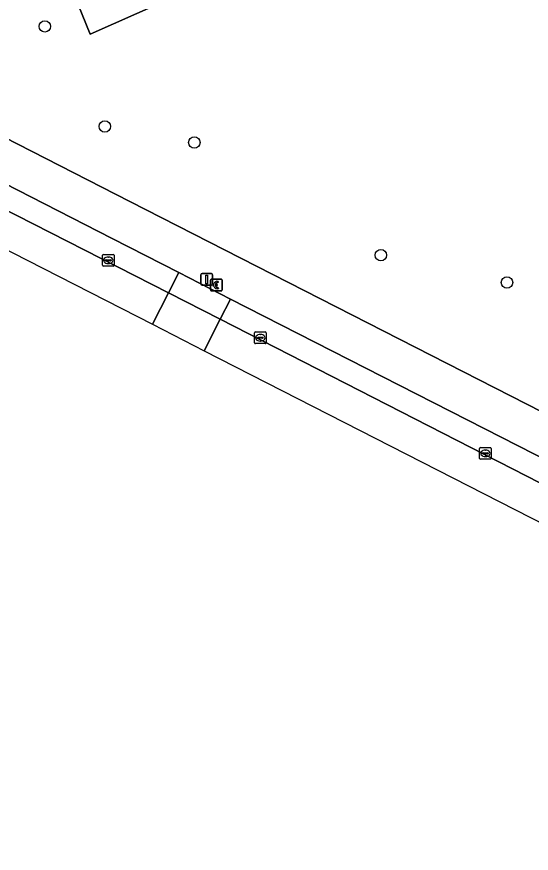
# Model space of a CAD drawing. Extents: x 159960 to 160866, y 382700 to 383354.
# Drawn here: x 160264.8 to 160308.8, y 382895.3 to 382966.8 of the extents above; entities that cross this region are included whole.
import ezdxf

# ---------------------------------------------------------------- set-up
doc = ezdxf.new("R2010")
doc.units = 0
for name, color, linetype in [('IMGEO_Betaalautomaat', 7, 'Continuous'), ('IMGEO_Boom', 7, 'Continuous'), ('IMGEO_Groenvoorziening', 7, 'Continuous'), ('IMGEO_Kolk', 7, 'Continuous'), ('IMGEO_Lichtmast', 7, 'Continuous'), ('IMGEO_Parkeervlak_open', 7, 'Continuous'), ('IMGEO_Rijbaan_lokaal_open', 7, 'Continuous'), ('IMGEO_Voetpad_open', 7, 'Continuous')]:
    doc.layers.add(name, color=color, linetype=linetype)

msp = doc.modelspace()

# ---------------------------------------------------------------- linework, layer by layer
at = {"layer": 'IMGEO_Betaalautomaat'}
for p, q in [((160281.399, 382943.441), (160281.399, 382944.282)), ((160281.399, 382944.282), (160281.399, 382943.441)), ((160281.474, 382944.365), (160282.315, 382944.365)), ((160282.315, 382944.365), (160281.474, 382944.365)), ((160282.061, 382944.17), (160282.044, 382944.07)), ((160282.398, 382944.291), (160282.398, 382943.45)), ((160282.398, 382943.45), (160282.398, 382944.291)), ((160282.324, 382943.366), (160281.483, 382943.366)), ((160281.483, 382943.366), (160282.324, 382943.366)), ((160281.682, 382943.829), (160281.682, 382943.897)), ((160281.803, 382943.897), (160281.803, 382943.829)), ((160282.048, 382943.664), (160282.07, 382943.577))]:
    msp.add_line(p, q, dxfattribs=at)
for points in [[(160281.682, 382943.897), (160281.613, 382943.897), (160281.613, 382943.966), (160281.692, 382943.966)], [(160281.687, 382943.76), (160281.613, 382943.76), (160281.613, 382943.829), (160281.682, 382943.829)], [(160281.814, 382943.966), (160281.961, 382943.966), (160281.961, 382943.897), (160281.803, 382943.897)], [(160281.803, 382943.829), (160281.961, 382943.829), (160281.961, 382943.76), (160281.817, 382943.76)]]:
    msp.add_lwpolyline(points, dxfattribs=at)
for centre, radius, start, end in [((160281.477, 382944.288), 0.0779, 92.4484, 184.28452), ((160281.477, 382944.288), 0.0779, 92.4484, 184.28452), ((160281.975, 382943.89), 0.293, 73.01398, 165.01395), ((160281.981, 382943.903), 0.179, 69.32359, 159.56827), ((160282.321, 382944.288), 0.0779, 2.4484, 94.28452), ((160282.321, 382944.288), 0.0779, 2.4484, 94.28452), ((160281.477, 382943.444), 0.0779, 182.4484, 274.28452), ((160281.477, 382943.444), 0.0779, 182.4484, 274.28452), ((160281.948, 382943.815), 0.267, 191.80956, 297.03891), ((160281.981, 382943.83), 0.179, 202.76249, 291.86925), ((160282.321, 382943.444), 0.0779, 272.4484, 4.28452), ((160282.321, 382943.444), 0.0779, 272.4484, 4.28452)]:
    msp.add_arc(centre, radius, start, end, dxfattribs=at)
at = {"layer": 'IMGEO_Boom'}
for centre in [(160267.214, 382965.987), (160272.356, 382957.433), (160280.009, 382956.061), (160295.978, 382946.415), (160306.767, 382944.086)]:
    msp.add_circle(centre, 0.489, dxfattribs=at)
at = {"layer": 'IMGEO_Groenvoorziening'}
for points in [[(160317.027, 382970.5), (160319.505, 382975.412), (160316.003, 382983.683), (160314.265, 382984.46), (160271.091, 382965.33), (160264.871, 382980.644), (160244.464, 382971.411)], [(160244.285, 382966.435), (160244.529, 382966.314), (160274.502, 382951.013), (160346.467, 382914.274), (160346.839, 382914.085)]]:
    msp.add_lwpolyline(points, dxfattribs=at)
at = {"layer": 'IMGEO_Kolk'}
for p, q in [((160272.152, 382945.555), (160272.152, 382946.407)), ((160272.227, 382946.481), (160273.079, 382946.481)), ((160272.64, 382946.261), (160272.665, 382946.261)), ((160273.153, 382946.407), (160273.153, 382945.555)), ((160273.079, 382945.481), (160272.227, 382945.481)), ((160272.411, 382945.975), (160272.411, 382945.987)), ((160272.849, 382945.938), (160272.451, 382945.938)), ((160272.454, 382946.024), (160272.852, 382946.024)), ((160272.663, 382945.701), (160272.638, 382945.701)), ((160272.895, 382945.987), (160272.895, 382945.975)), ((160285.16, 382938.924), (160285.16, 382939.776)), ((160285.235, 382939.85), (160286.087, 382939.85)), ((160286.161, 382939.776), (160286.161, 382938.924)), ((160285.419, 382939.344), (160285.419, 382939.356)), ((160285.857, 382939.307), (160285.459, 382939.307)), ((160285.462, 382939.393), (160285.86, 382939.393)), ((160285.671, 382939.07), (160285.646, 382939.07)), ((160285.648, 382939.63), (160285.673, 382939.63)), ((160285.903, 382939.356), (160285.903, 382939.344)), ((160286.087, 382938.85), (160285.235, 382938.85)), ((160304.418, 382929.041), (160304.418, 382929.893)), ((160304.493, 382929.967), (160305.345, 382929.967)), ((160304.906, 382929.747), (160304.931, 382929.747)), ((160305.419, 382929.893), (160305.419, 382929.041)), ((160305.345, 382928.967), (160304.493, 382928.967)), ((160304.677, 382929.461), (160304.677, 382929.473)), ((160305.115, 382929.424), (160304.717, 382929.424)), ((160304.72, 382929.51), (160305.118, 382929.51)), ((160304.929, 382929.187), (160304.904, 382929.187)), ((160305.161, 382929.473), (160305.161, 382929.461))]:
    msp.add_line(p, q, dxfattribs=at)
for points in [[(160272.152, 382945.555), (160272.152, 382946.407)], [(160272.227, 382946.481), (160273.079, 382946.481)], [(160273.153, 382946.407), (160273.153, 382945.555)], [(160273.079, 382945.481), (160272.227, 382945.481)], [(160285.16, 382938.924), (160285.16, 382939.776)], [(160285.235, 382939.85), (160286.087, 382939.85)], [(160286.161, 382939.776), (160286.161, 382938.924)], [(160286.087, 382938.85), (160285.235, 382938.85)], [(160304.418, 382929.041), (160304.418, 382929.893)], [(160304.493, 382929.967), (160305.345, 382929.967)], [(160305.419, 382929.893), (160305.419, 382929.041)], [(160305.345, 382928.967), (160304.493, 382928.967)]]:
    msp.add_lwpolyline(points, dxfattribs=at)
for centre, radius, start, end in [((160272.229, 382946.405), 0.0765, 91.55205, 178.44795), ((160272.229, 382946.405), 0.0765, 91.55205, 178.44795), ((160273.077, 382946.405), 0.0765, 1.55205, 88.44795), ((160273.077, 382946.405), 0.0765, 1.55205, 88.44795), ((160272.229, 382945.557), 0.0765, 181.55205, 268.44795), ((160272.229, 382945.557), 0.0765, 181.55205, 268.44795), ((160272.451, 382945.984), 0.0403, 85.87752, 175.75265), ((160272.448, 382945.974), 0.0366, 178.93798, 274.71019), ((160272.852, 382945.981), 0.043, 264.86636, 352.45326), ((160272.856, 382945.986), 0.0386, 1.73085, 96.63898), ((160273.077, 382945.557), 0.0765, 271.55205, 358.44795), ((160273.077, 382945.557), 0.0765, 271.55205, 358.44795), ((160285.237, 382939.774), 0.0765, 91.55205, 178.44795), ((160285.237, 382939.774), 0.0765, 91.55205, 178.44795), ((160286.085, 382939.774), 0.0765, 1.55205, 88.44795), ((160286.085, 382939.774), 0.0765, 1.55205, 88.44795), ((160285.459, 382939.353), 0.0403, 85.87752, 175.75265), ((160285.456, 382939.343), 0.0366, 178.93798, 274.71019), ((160285.86, 382939.35), 0.043, 264.86636, 352.45326), ((160285.864, 382939.355), 0.0386, 1.73085, 96.63898), ((160285.237, 382938.926), 0.0765, 181.55205, 268.44795), ((160285.237, 382938.926), 0.0765, 181.55205, 268.44795), ((160286.085, 382938.926), 0.0765, 271.55205, 358.44795), ((160286.085, 382938.926), 0.0765, 271.55205, 358.44795), ((160304.495, 382929.891), 0.0765, 91.55205, 178.44795), ((160304.495, 382929.891), 0.0765, 91.55205, 178.44795), ((160305.343, 382929.891), 0.0765, 1.55205, 88.44795), ((160305.343, 382929.891), 0.0765, 1.55205, 88.44795), ((160304.495, 382929.043), 0.0765, 181.55205, 268.44795), ((160304.495, 382929.043), 0.0765, 181.55205, 268.44795), ((160304.717, 382929.47), 0.0403, 85.87752, 175.75265), ((160304.714, 382929.46), 0.0366, 178.93798, 274.71019), ((160305.118, 382929.467), 0.043, 264.86636, 352.45326), ((160305.122, 382929.472), 0.0386, 1.73085, 96.63898), ((160305.343, 382929.043), 0.0765, 271.55205, 358.44795), ((160305.343, 382929.043), 0.0765, 271.55205, 358.44795)]:
    msp.add_arc(centre, radius, start, end, dxfattribs=at)
for centre, major_axis, ratio, start_param, end_param in [((160272.639, 382945.981), (-0.387, 0.002), 0.722429, 4.712389, 7.853982), ((160272.664, 382945.981), (-0.39, 0.002), 0.717154, 1.570796, 4.712389), ((160285.647, 382939.35), (-0.387, 0.002), 0.722429, 4.712389, 7.853982), ((160285.672, 382939.35), (-0.39, 0.002), 0.717154, 1.570796, 4.712389), ((160304.905, 382929.467), (-0.387, 0.002), 0.722429, 4.712389, 7.853982), ((160304.93, 382929.467), (-0.39, 0.002), 0.717154, 1.570796, 4.712389)]:
    msp.add_ellipse(centre, major_axis=major_axis, ratio=ratio, start_param=start_param, end_param=end_param, dxfattribs=at)
at = {"layer": 'IMGEO_Lichtmast'}
for p, q in [((160280.577, 382943.946), (160280.577, 382944.746)), ((160280.577, 382944.746), (160280.577, 382943.946)), ((160280.677, 382944.846), (160281.467, 382944.846)), ((160281.467, 382944.846), (160280.677, 382944.846)), ((160281.567, 382944.746), (160281.567, 382943.946)), ((160281.567, 382943.946), (160281.567, 382944.746)), ((160281.467, 382943.846), (160280.677, 382943.846)), ((160280.677, 382943.846), (160281.467, 382943.846))]:
    msp.add_line(p, q, dxfattribs=at)
msp.add_lwpolyline([(160280.997, 382944.721), (160281.147, 382944.721), (160281.147, 382943.971), (160280.997, 382943.971), (160280.997, 382944.721)], dxfattribs=at)
for centre, start, end in [((160280.677, 382944.746), 90, 180), ((160280.677, 382944.746), 90, 180), ((160281.467, 382944.746), 0, 90), ((160281.467, 382944.746), 360, 90), ((160280.677, 382943.946), 180, 270), ((160280.677, 382943.946), 180, 270), ((160281.467, 382943.946), 270, 0), ((160281.467, 382943.946), 270, 0)]:
    msp.add_arc(centre, 0.1, start, end, dxfattribs=at)
at = {"layer": 'IMGEO_Parkeervlak_open'}
for points in [[(160237.406, 382965.704), (160235.172, 382965.213), (160234.53, 382965.25), (160277.799, 382943.195), (160278.689, 382944.938), (160272.983, 382947.855), (160238.269, 382965.603)], [(160283.096, 382942.668), (160282.215, 382940.935)], [(160341.004, 382913.133), (160283.096, 382942.668)], [(160282.215, 382940.935), (160342.961, 382909.866)]]:
    msp.add_lwpolyline(points, dxfattribs=at)
msp.add_lwpolyline([(160283.096, 382942.668), (160278.689, 382944.938), (160277.799, 382943.195), (160282.215, 382940.935)], close=True, dxfattribs=at)
at = {"layer": 'IMGEO_Rijbaan_lokaal_open'}
for points in [[(160276.427, 382940.509), (160276.427, 382940.509), (160277.799, 382943.195), (160234.53, 382965.25), (160234.37, 382965.333), (160221.466, 382972.141), (160213.891, 382975.973), (160206.512, 382980.099), (160206.182, 382980.31), (160204.4, 382977.293)], [(160280.85, 382938.25), (160280.85, 382938.25), (160282.215, 382940.935), (160277.799, 382943.195), (160276.427, 382940.509), (160276.427, 382940.509)], [(160280.85, 382938.25), (160348.713, 382903.592), (160358.74, 382895.261), (160358.74, 382895.261), (160361.179, 382898.366), (160358.869, 382900.129), (160357.081, 382901.434), (160342.961, 382909.866), (160282.215, 382940.935), (160280.85, 382938.25)]]:
    msp.add_lwpolyline(points, close=True, dxfattribs=at)
at = {"layer": 'IMGEO_Voetpad_open'}
for points in [[(160270.263, 382977.559), (160268.268, 382982.137), (160264.871, 382980.644), (160271.091, 382965.33), (160314.265, 382984.46), (160316.003, 382983.683), (160319.505, 382975.412), (160317.027, 382970.5), (160324.298, 382967.199), (160325.126, 382968.84), (160319.46, 382971.602), (160321.333, 382975.447), (160310.574, 383000)], [(160274.502, 382951.013), (160244.529, 382966.314), (160244.285, 382966.435), (160232.768, 382972.147)], [(160238.269, 382965.603), (160272.983, 382947.855), (160278.689, 382944.938), (160283.096, 382942.668), (160341.004, 382913.133)], [(160368.538, 382898.587), (160362.253, 382904.613), (160356.419, 382908.406), (160346.839, 382914.085), (160346.467, 382914.274), (160274.502, 382951.013)]]:
    msp.add_lwpolyline(points, dxfattribs=at)

doc.saveas('drawing.dxf')
